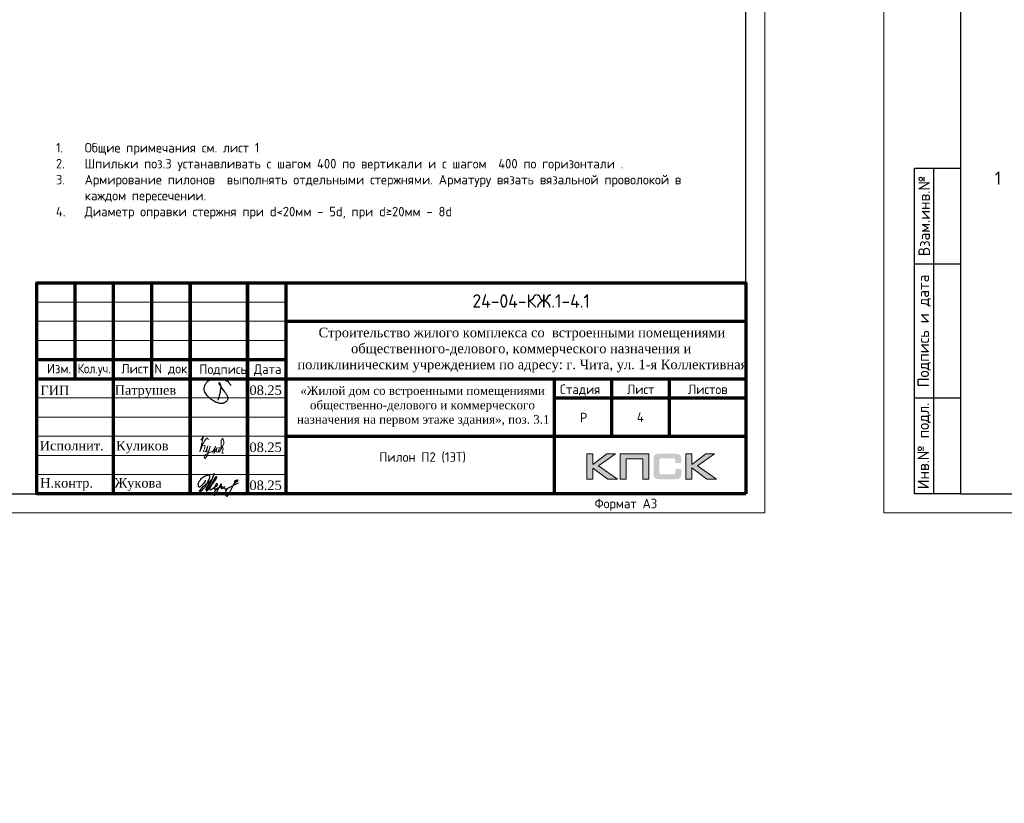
# Model space of a CAD drawing. Header units: millimetres. Extents: x 369815 to 1481759, y -423071 to -27917.
# Tile 234 of 380: x 565707 to 591404, y -147781 to -127331. Entities that reach past the tile are written whole.
import ezdxf
from ezdxf.enums import TextEntityAlignment as Align

# ---------------------------------------------------------------- set-up
doc = ezdxf.new("R2010")
doc.units = ezdxf.units.MM
for name, color, linetype in [('PDF7_Text', 7, 'Continuous'), ('PDF8_Text', 7, 'Continuous'), ('Рамка печать', 7, 'Continuous'), ('ТОЛСТЫЕ_ОСНОВНЫЕ', 6, 'Continuous')]:
    doc.layers.add(name, color=color, linetype=linetype)
for name, color, linetype, lineweight in [('Выноски', 20, 'Continuous', 20), ('Каркасы ригель', 3, 'Continuous', 0), ('размер', 1, 'Continuous', 25), ('Рамка', 7, 'Continuous', 70), ('Текст', 7, 'Continuous', 25), ('ТОНКИЕ', 7, 'Continuous', 9)]:
    doc.layers.add(name, color=color, linetype=linetype, lineweight=lineweight)
doc.styles.add('GOST-2.304_Type-B', font='GOST_Common.ttf')
doc.styles.add('PDF Times New Roman', font='times.ttf')
doc.styles.add('style1', font='GOST_Common.ttf', dxfattribs={"height": 500})
doc.styles.add('ГОСТ', font='GOST_Common.ttf')

# ---------------------------------------------------------------- blocks, each defined once
blk = doc.blocks.new('11')
at = {"layer": 'Выноски'}
for p, q in [((48016, 66806), (48038, 66823)), ((48038, 66823), (48060, 66786)), ((47885, 66608), (47944, 66700)), ((47944, 66700), (47962, 66737)), ((47962, 66737), (47989, 66781)), ((47989, 66781), (48016, 66806)), ((48060, 66786), (48058, 66769))]:
    blk.add_line(p, q, dxfattribs=at)
blk.add_lwpolyline([(47863, 66761), (47937, 66865), (47843, 66458), (47885, 66564), (47905, 66616), (47954, 66628), (47979, 66606), (47957, 66539), (47937, 66487), (47947, 66458), (47991, 66470), (48051, 66611), (48041, 66569), (48023, 66505), (48023, 66448), (48065, 66448), (48090, 66529), (48110, 66608), (48043, 66369), (47972, 66275), (47954, 66344), (47991, 66389), (48078, 66431), (48142, 66470), (48154, 66441), (48204, 66512), (48246, 66606), (48209, 66455), (48204, 66418), (48295, 66574), (48265, 66463), (48265, 66455), (48312, 66453), (48342, 66529), (48347, 66584), (48337, 66465), (48349, 66453), (48401, 66569), (48443, 66616), (48461, 66678), (48466, 66727), (48436, 66811), (48399, 66754), (48399, 66618), (48389, 66549), (48374, 66507), (48416, 66564), (48441, 66576), (48451, 66524), (48433, 66482), (48419, 66453), (48424, 66428), (48458, 66421)], dxfattribs=at)
blk = doc.blocks.new('яяя')
at = {"lineweight": 30}
for points in [[(345424, 110432), (345425, 110410), (345424, 110397), (345417, 110379), (345406, 110350), (345390, 110319), (345357, 110275), (345310, 110221), (345265, 110176), (345198, 110110), (345161, 110077), (345133, 110066), (345116, 110066), (345102, 110075), (345090, 110091), (345082, 110115), (345074, 110146), (345066, 110182), (345064, 110206), (345067, 110234), (345077, 110278), (345095, 110320), (345114, 110361), (345134, 110395), (345159, 110428), (345195, 110469), (345228, 110506), (345284, 110560), (345331, 110595), (345379, 110625), (345435, 110648), (345486, 110670), (345532, 110686), (345573, 110696), (345605, 110698), (345621, 110695), (345635, 110687), (345648, 110671), (345656, 110649), (345659, 110625), (345659, 110583), (345656, 110553), (345647, 110523), (345635, 110489), (345387, 110033), (345349, 109985), (345311, 109948), (345247, 109889), (345209, 109858), (345192, 109844), (345180, 109837), (345157, 109833), (345150, 109835), (345140, 109842), (345135, 109856), (345138, 109881), (345148, 109892), (345183, 109930), (345267, 110024), (345343, 110105), (345455, 110213), (345617, 110343), (345775, 110456), (345811, 110526), (345838, 110607), (345890, 110740), (345902, 110771), (345698, 110295), (345672, 110226), (345626, 110132), (345572, 110032), (345518, 109953), (345481, 109918), (345497, 110001), (345567, 110147), (345655, 110301), (345760, 110442)], [(345481, 109918), (345476, 109896), (345475, 109874), (345485, 109861), (345506, 109866), (345539, 109891), (345632, 109983), (345968, 110450), (346022, 110527), (346029, 110560), (346027, 110579), (346026, 110590), (346010, 110605), (345993, 110609), (345975, 110601), (345962, 110584), (345954, 110562), (345857, 110421), (345783, 110292), (345741, 110183), (345701, 110079), (345665, 109985), (345660, 109952), (345666, 109929), (345669, 109915), (345682, 109910), (345702, 109914), (345735, 109941), (345846, 110007), (346065, 110160), (346075, 110193), (346070, 110217), (346066, 110236), (346052, 110241), (346030, 110241), (346007, 110228), (345978, 110203), (345960, 110164), (345892, 110010), (345895, 109986), (345904, 109966), (345925, 109964), (345969, 109968), (346045, 110000), (346218, 110114), (346261, 110154), (346280, 110184), (346282, 110210), (346278, 110225), (346263, 110229), (346241, 110222), (346220, 110198), (346162, 110049), (345989, 109904), (345932, 109849), (345906, 109805), (345891, 109739), (345890, 109690), (345899, 109652), (345924, 109647), (345956, 109655), (345980, 109674), (346058, 109838), (346158, 110046), (346261, 110098), (346314, 110120), (346292, 110079), (346269, 110036), (346261, 110008), (346267, 109998), (346293, 109998), (346363, 110039), (346445, 110095), (346421, 110068), (346414, 110040), (346407, 110011), (346416, 109990), (346466, 109972), (346509, 109977), (346574, 109984), (347172, 110293)], [(346586, 109971), (346543, 109917), (346509, 109873), (346489, 109825), (346475, 109767), (346472, 109710), (346478, 109675), (346485, 109641), (346501, 109621), (346517, 109602), (346542, 109589), (346568, 109592), (346605, 109620), (346680, 109731), (346736, 109842), (346865, 110115), (346962, 110290), (346969, 110318), (346979, 110360), (347013, 110403), (347056, 110434), (347091, 110450), (347109, 110450), (347121, 110434), (347115, 110405), (347072, 110355), (347012, 110307), (346924, 110222)]]:
    blk.add_lwpolyline(points, dxfattribs=at)
blk = doc.blocks.new('Патрушев')
at = {"color": 5, "lineweight": 25}
blk.add_lwpolyline([(58.5, -35.1), (59.7, -32), (60.2, -29.8), (60.5, -28.8), (60.8, -27.6), (61.1, -26.3), (61.4, -24.7), (61.6, -23), (61.8, -21.6), (61.8, -20.5), (61.7, -19.5), (61.5, -18.6), (61.3, -17.9), (61, -17.3), (60.6, -16.9), (60.5, -16.7), (60.4, -16.6), (60.3, -16.5), (60, -16.4), (59.7, -16.4), (59.6, -16.4), (59.4, -16.5), (59.3, -16.7), (59.3, -17), (59.4, -17.1), (61.8, -21), (63.1, -22.9), (63.7, -23.6), (64.5, -24.6), (65.5, -25.9), (66.4, -27.1), (66.9, -27.7), (67.4, -28.4), (67.7, -28.9), (68, -29.5), (68.4, -30.4), (68.7, -31), (68.8, -31.7), (68.9, -32.2), (68.9, -32.7), (68.9, -33.3), (68.8, -33.8), (68.6, -34.6), (68.3, -35.2), (67.9, -35.7), (67.6, -36.2), (66.9, -36.8), (66.4, -37.1), (65.9, -37.5), (65.3, -37.9), (64.8, -38.1), (64.1, -38.3), (63.6, -38.4), (62.5, -38.5), (61.6, -38.5), (60.9, -38.4), (60.1, -38.3), (59.3, -38), (58.4, -37.7), (57.7, -37.5), (56.6, -37.3), (55.9, -36.9), (54.9, -36.3), (53.8, -35.7), (53.1, -35.2), (52.2, -34.7), (51.3, -34.1), (50.1, -33.3), (49.1, -32.3), (48, -31.1), (47.1, -29.9), (46.1, -28.7), (45.2, -27.6), (44.7, -26.5), (44.3, -25.1), (44, -24.3), (44, -23.3), (43.9, -22.5), (44, -21.5), (44.2, -20.6), (44.5, -20), (44.7, -19.1), (45, -18.2), (45.5, -17.4), (45.8, -16.9), (46.4, -16.1), (47, -15.5), (47.8, -14.8), (48.6, -14.3), (49.4, -13.8), (50.5, -13.3), (51.6, -12.9), (52.7, -12.5), (54.2, -12.1), (55.4, -11.9), (56.9, -11.8), (58.3, -11.8), (59.6, -11.9), (61, -12.1), (62.7, -12.4), (64.5, -12.9), (66.2, -13.6), (67.6, -14.3), (68.9, -15.1), (70, -16.3), (71.1, -17.5), (71.7, -18.3), (72.3, -19.3)], dxfattribs=at)
blk = doc.blocks.new('штамп кж1.1')
at = {"layer": 'Рамка печать', "lineweight": 20}
h = blk.add_hatch(color=0, dxfattribs=at)
h.paths.add_polyline_path([(419458, -85094), (419234, -85094), (418867, -85370), (418867, -85094), (418712, -85094), (418712, -85757), (418867, -85757), (418867, -85466), (419264, -85757), (419512, -85757), (419019, -85406)])
h.paths.add_polyline_path([(419737, -85219), (420175, -85219), (420175, -85757), (420329, -85757), (420329, -85094), (420165, -85094), (419583, -85094), (419583, -85251), (419583, -85757), (419737, -85757)])
h.paths.add_polyline_path([(421451, -85091), (421295, -85091), (421295, -85754), (421451, -85754), (421451, -85462), (421847, -85754), (422095, -85754), (421602, -85403), (422041, -85091), (421818, -85091), (421451, -85367)])
blk.add_hatch(color=204, dxfattribs=at).paths.add_polyline_path([(421166, -85165), (421164, -85157), (421161, -85151), (421158, -85145), (421154, -85139), (421151, -85134), (421147, -85129), (421143, -85124), (421139, -85120), (421133, -85117), (421128, -85113), (421122, -85109), (421115, -85107), (421108, -85104), (421100, -85101), (421093, -85099), (421075, -85096), (421056, -85093), (421035, -85092), (421012, -85091), (420617, -85091), (420594, -85092), (420573, -85093), (420553, -85096), (420536, -85099), (420528, -85102), (420521, -85104), (420514, -85107), (420508, -85110), (420502, -85113), (420496, -85117), (420491, -85120), (420486, -85124), (420482, -85129), (420478, -85134), (420474, -85139), (420471, -85145), (420468, -85151), (420466, -85158), (420463, -85165), (420461, -85172), (420457, -85188), (420455, -85206), (420453, -85226), (420453, -85248), (420453, -85596), (420453, -85618), (420455, -85638), (420457, -85656), (420461, -85673), (420463, -85680), (420466, -85687), (420468, -85694), (420471, -85700), (420474, -85705), (420478, -85711), (420482, -85716), (420486, -85720), (420491, -85725), (420496, -85728), (420502, -85731), (420508, -85735), (420514, -85738), (420521, -85740), (420528, -85743), (420536, -85745), (420553, -85749), (420573, -85751), (420594, -85753), (420617, -85754), (421012, -85754), (421035, -85753), (421056, -85752), (421075, -85749), (421092, -85746), (421100, -85743), (421108, -85741), (421115, -85738), (421122, -85735), (421128, -85732), (421133, -85728), (421139, -85725), (421143, -85720), (421147, -85716), (421151, -85711), (421154, -85706), (421158, -85700), (421161, -85694), (421164, -85688), (421166, -85680), (421169, -85673), (421172, -85656), (421175, -85639), (421176, -85618), (421177, -85596), (421177, -85487), (421022, -85487), (421022, -85576), (421022, -85582), (421021, -85588), (421020, -85594), (421019, -85599), (421017, -85604), (421015, -85608), (421012, -85612), (421008, -85616), (421005, -85619), (421001, -85622), (420996, -85624), (420991, -85626), (420987, -85627), (420981, -85628), (420974, -85628), (420968, -85629), (420649, -85629), (420644, -85628), (420639, -85628), (420635, -85626), (420631, -85624), (420627, -85621), (420624, -85618), (420620, -85615), (420617, -85611), (420615, -85607), (420613, -85603), (420611, -85598), (420609, -85593), (420607, -85584), (420607, -85574), (420607, -85256), (420607, -85250), (420607, -85245), (420609, -85240), (420610, -85235), (420611, -85231), (420613, -85228), (420616, -85225), (420619, -85221), (420622, -85218), (420626, -85216), (420630, -85214), (420634, -85212), (420639, -85211), (420643, -85210), (420649, -85210), (420654, -85210), (420968, -85210), (420974, -85210), (420981, -85210), (420986, -85212), (420991, -85213), (420996, -85215), (421000, -85217), (421004, -85220), (421008, -85223), (421011, -85227), (421014, -85231), (421017, -85235), (421019, -85240), (421020, -85245), (421021, -85250), (421022, -85257), (421022, -85263), (421022, -85336), (421177, -85336), (421177, -85248), (421176, -85226), (421175, -85206), (421172, -85188), (421168, -85172)])
at = {"layer": 'Рамка', "color": 7}
for p, q in [((405358, -83134), (405358, -80634)), ((407358, -83134), (407358, -80634)), ((410858, -81634), (422858, -81634)), ((404358, -82634), (410858, -82634)), ((404358, -83134), (422858, -83134)), ((419358, -83134), (419358, -84634)), ((420858, -83134), (420858, -84634)), ((417858, -83634), (422858, -83634)), ((417858, -83634), (422858, -83634)), ((410858, -84634), (422858, -84634))]:
    blk.add_line(p, q, dxfattribs=at)
at = {"layer": 'Рамка'}
for p, q in [((406358, -86134), (406358, -80634)), ((408358, -86134), (408358, -80634)), ((408358, -80634), (408358, -86134)), ((409858, -80634), (409858, -86134)), ((409858, -86134), (409858, -80634)), ((410858, -80634), (410858, -86134)), ((417858, -83134), (417858, -86134))]:
    blk.add_line(p, q, dxfattribs=at)
at = {"layer": 'Рамка', "color": 7, "lineweight": 15}
for p, q in [((404358, -81134), (410858, -81134)), ((404358, -81634), (410858, -81634)), ((404358, -82134), (410858, -82134)), ((404358, -83634), (410858, -83634)), ((404358, -84134), (410858, -84134)), ((404358, -84634), (410858, -84634)), ((404358, -85134), (410858, -85134)), ((404358, -85634), (410858, -85634))]:
    blk.add_line(p, q, dxfattribs=at)
at = {"layer": 'Рамка'}
blk.add_lwpolyline([(422858, -86134), (404358, -86134), (404358, -80634), (422858, -80634)], close=True, dxfattribs=at)
at = {"layer": 'Рамка печать', "color": 0, "lineweight": 20}
for points in [[(418712, -85757), (418712, -85094), (418867, -85094), (418867, -85370), (419234, -85094), (419458, -85094), (419019, -85406), (419512, -85757), (419264, -85757), (418867, -85466), (418867, -85757), (418712, -85757)], [(419737, -85757), (419737, -85219), (420175, -85219), (420175, -85757), (420329, -85757), (420329, -85094), (420165, -85094), (419583, -85094), (419583, -85251), (419583, -85757), (419737, -85757)], [(421295, -85754), (421295, -85091), (421451, -85091), (421451, -85367), (421818, -85091), (422041, -85091), (421602, -85403), (422095, -85754), (421847, -85754), (421451, -85462), (421451, -85754), (421295, -85754)]]:
    blk.add_lwpolyline(points, close=True, dxfattribs=at)
at = {"color": 5, "xscale": 24.5, "yscale": 24.5, "zscale": 24.5}
blk.add_blockref('Патрушев', (407651, -82836), dxfattribs=at)
at = {"color": 2, "lineweight": 60, "xscale": 0.5, "yscale": 0.5, "zscale": 0.5}
blk.add_blockref('яяя', (236038, -140993), dxfattribs=at)
at = {"layer": 'Выноски', "color": 0}
blk.add_blockref('11', (360773, -151499), dxfattribs=at)
at = {"layer": 'PDF7_Text', "char_height": 248, "attachment_point": 7, "style": 'PDF Times New Roman'}
for s, insert in [('08.25', (409908, -83561)), ('Патрушев', (406387, -83634)), ('08.25', (409908, -85050)), ('Жукова', (406381, -86056)), ('08.25', (409908, -86042))]:
    blk.add_mtext(s, dxfattribs=dict(at, insert=insert))
at = {"layer": 'PDF7_Text', "insert": (406426, -85084), "char_height": 247.95, "attachment_point": 7, "style": 'PDF Times New Roman'}
blk.add_mtext_dynamic_manual_height_columns('{\\C256;Куликов}', width=2000, gutter_width=1250, heights=[0], dxfattribs=at)
at = {"layer": 'PDF8_Text', "char_height": 248, "attachment_point": 7, "style": 'PDF Times New Roman'}
for s, insert in [('ГИП', (404451, -83561)), ('Исполнит.', (404432, -85007)), ('Н.контр.', (404445, -86056))]:
    blk.add_mtext(s, dxfattribs=dict(at, insert=insert))
at = {"layer": 'Текст', "color": 7, "style": 'ГОСТ'}
blk.add_text('24-04-КЖ.1-4.1', height=350, dxfattribs=at).set_placement((417259, -81103), align=Align.MIDDLE_CENTER)
for s, p in [('Изм.', (404622, -82993)), ('N док.', (407423, -82993)), ('Лист', (406561, -82996)), ('Подпись', (408601, -83008)), ('Дата', (410023, -83008)), ('Стадия', (418009, -83534)), ('Лист', (419758, -83534)), ('Листов', (421350, -83534)), ('Р', (418530, -84272))]:
    blk.add_text(s, height=250, dxfattribs=at).set_placement(p)
at = {"layer": 'Текст', "color": 7, "style": 'ГОСТ', "width": 0.9}
blk.add_text('Кол.уч.', height=250, dxfattribs=at).set_placement((405423, -82992))
at = {"layer": 'Текст', "color": 7, "attachment_point": 1, "style": 'ГОСТ'}
for s, width, heights, insert, char_height in [('\\pi594.35517;{\\fTimes New Roman|b0|i0|c204|p18;\\C256;Строительство жилого комплекса со  встроенными помещениями \\P\\pi1441.86779;общественного-делового, коммерческого назначения и \\P\\pi41.3631;поликлиническим учреждением по адресу: г. Чита, ул. 1-я Коллективная}', 11543.07, [0], (411117, -81801), 250), ('\\pi389.01406;{\\fTimes New Roman|b0|i0|c204|p18;\\C256;«Жилой дом со встроенными помещениями \\P\\pi641.91601;общественно-делового и коммерческого \\P\\pi302.06381;назначения на первом этаже здания», поз. 3.1\\P}', 7000, [1500], (410844, -83331), 225)]:
    blk.add_mtext_dynamic_manual_height_columns(s, width=width, gutter_width=12.5, heights=heights, dxfattribs=dict(at, insert=insert, char_height=char_height))
blk = doc.blocks.new('*U78')
at = {"layer": 'ТОЛСТЫЕ_ОСНОВНЫЕ'}
for p, q in [((8, 5), (8, 90)), ((8, 90), (20, 90)), ((13, 5), (13, 90)), ((8, 65), (20, 65)), ((8, 30), (20, 30)), ((20, 5), (8, 5))]:
    blk.add_line(p, q, dxfattribs=at)
at = {"layer": 'ТОЛСТЫЕ_ОСНОВНЫЕ', "color": 6}
blk.add_lwpolyline([(20, 5), (415, 5), (415, 292), (20, 292)], close=True, dxfattribs=at)
at = {"layer": 'ТОНКИЕ'}
blk.add_lwpolyline([(0, 0), (420, 0), (420, 297), (0, 297)], close=True, dxfattribs=at)
at = {"layer": 'Текст', "style": 'style1'}
for s, p in [('Взам.инв.№', (10.5, 77.5)), ('Подпись и дата', (10.5, 47.5)), ('Инв.№ подл.', (10.5, 17.5))]:
    blk.add_text(s, height=3, rotation=90, dxfattribs=at).set_placement(p, align=Align.MIDDLE)
blk.add_text('Формат А3', height=2.5, dxfattribs=at).set_placement((375.57, 1.2))
blk = doc.blocks.new('*T353')
at = {"layer": 'Каркасы ригель', "color": 0, "linetype": 'ByBlock', "lineweight": -2, "transparency": 16777216}
for p, q in [((0, 0), (1500, 0)), ((0, -1000), (1500, -1000))]:
    blk.add_line(p, q, dxfattribs=at)
at = {"layer": 'Каркасы ригель', "color": 0, "linetype": 'ByBlock', "lineweight": 50, "transparency": 16777216}
for p, q in [((0, 0), (0, -1000)), ((1500, 0), (1500, -1000))]:
    blk.add_line(p, q, dxfattribs=at)
at = {"layer": 'Каркасы ригель', "color": 0, "linetype": 'Continuous', "lineweight": 0, "transparency": 16777216, "insert": (750, -500), "char_height": 250, "width": 1000, "attachment_point": 5, "style": 'ГОСТ'}
blk.add_mtext('4', dxfattribs=at)

msp = doc.modelspace()

# ---------------------------------------------------------------- block references
at = {"xscale": 100, "yscale": 100, "zscale": 100}
for p in [(543154.8, -140202.7, 3100), (588261.6, -140202.7, 3100)]:
    msp.add_blockref('*U78', p, dxfattribs=at)
msp.add_blockref('*T353', (581154.8, -137202.7, 3100))
at = {"layer": 'размер'}
for p in [(7957.1, -53364.6), (70023.8, -53568.5, 3100), (116689.6, -53568.5, 3100), (161796.5, -53568.5, 3100)]:
    msp.add_blockref('штамп кж1.1', p, dxfattribs=at)

# ---------------------------------------------------------------- texts
at = {"ltscale": 100, "char_height": 250, "width": 17398.124, "attachment_point": 1, "style": 'GOST-2.304_Type-B'}
for insert in [(521545.5, -130547.4, 3100), (566652.4, -130547.4, 3100)]:
    msp.add_mtext('\\pi-750,l750,t750,5000;1.^IОбщие примечания см. лист 1\\P2.^IШпильки поз.3 устанавливать с шагом 400 по вертикали и с шагом  400 по горизонтали .\\P3.^IАрмирование пилонов  выполнять отдельными стержнями. Арматуру вязать вязальной проволокой в каждом пересечении.\\P{\\C7;4.^IДиаметр оправки стержня при d<20мм - 5d, при d≥20мм - 8d}', dxfattribs=dict(at, insert=insert))
at = {"layer": 'Выноски', "style": 'GOST-2.304_Type-B'}
msp.add_text('1', height=350, dxfattribs=at).set_placement((591157.2, -131641.6, 3100))
at = {"layer": 'Выноски'}
note = msp.add_mtext_static_columns([''] * 2, width=18679.731, gutter_width=20.2, height=0, dxfattribs=dict(at, insert=(393294.8, -99507.3), char_height=250, attachment_point=1, style='ГОСТ'))
for column, words in zip([note] + note.columns.linked_columns, ['\\pi1500;{\\H2x;Общие указания:}\\P1.^IРабочая документация разработана в соответствии с заданием на проектирование, требованиями {\\H3x; }действующих технических регламентов, стандартов, сводов правил и других документов, содержащих установленные {\\H1.16667x; }требования.{\\H1.77778x; }\\P2.^IРабочая документация выполнена в соответствии со следующими нормативными и техническими {\\H1.57407x; }документами:{\\H1.64198x; }\\P-^IСП 20.13330.2016 "Нагрузки и воздействия";{\\H1.61934x; }\\P-^IСП 63.13330.2018 "Бетонные и железобетонные конструкции. Основные положения";{\\H1.62689x; }\\P-^IСП 70.13330.2012 "Несущие и ограждающие конструкции".{\\H1.62437x; }\\P4.^IЗа относительную отметку 0,000 принята отметка чистого пола первого этажа, соответствующая {\\H1.62521x; }абсолютной отметке 648,00 в Балтийской системе высот.{\\H1.62493x; }\\P{\\fISOCPEUR|b0|i0|c204|p34;5.^IПеречень видов работ, для которых необходимо составлять акты освидетельствования скрытых \\H1.62502x; \\H0.61538x;работ:\\H1.62499x; \\H0.61539x;\\P-^Iсоответствие арматуры (длина, диаметры, распределение по площади элементов, количество и т.д.), \\H1.725x; \\H0.57971x;закладных деталей рабочим чертежам;\\H1.67917x; \\H0.59553x;\\P-^Iустройство и армирование монолитных стен;\\H1.60694x; \\H0.6223x;\\P-^Iосвидетельствование опалубки перед бетонированием;\\H1.63102x; \\H0.61311x;\\P-^Iотбор контрольных проб бетона;\\H1.62299x; \\H0.61615x;\\P-^Iсоответствие законченных железобетонных конструкций проекту с отображением качества работ;\\H1.62567x; \\H0.61513x;\\P-^Iустройство монолитных конструкций, выполняемых в зимнее время;\\H1.62478x; \\H0.61547x;\\P\\fISOCPEUR|b0|i0|c0|p34;6.^I\\fISOCPEUR|b0|i0|c204|p34;Запрещается выполнение последующих работ при отсутствии актов освидетельствования \\H1.62507x; \\H0.61536x;предшествующих скрытых работ во всех случаях.\\H1.62498x; \\H0.61539x;\\P\\fISOCPEUR|b0|i0|c0|p34;7.^I\\fISOCPEUR|b0|i0|c204|p34;Арматура класса А240 и А500С по ГОСТ 34028-2016, материал монолитных конструкций - бетон \\H1.62501x; \\H0.61538x;тяжелый класса В25 по ГОСТ 26633-2015.\\H1.625x; \\H0.61539x;\\P\\fISOCPEUR|b0|i0|c0|p34;8.^I\\fISOCPEUR|b0|i0|c204|p34;Работы по бетонированию монолитных конструкций вести в соответствии со СП 70.13330.2012 \\H1.625x; \\H0.61538x;"Несущие и ограждающие конструкции".\\H1.625x; \\H0.61538x;\\P\\fISOCPEUR|b0|i0|c0|p34;9.^I\\fISOCPEUR|b0|i0|c204|p34;Все строительно-монтажные работы необходимо выполнять в соответствии со СНиП 12-03-2001 \\H1.625x; \\H0.61538x;"Безопасность труда в строительстве. Часть 1. Общие требования.", Безопасность труда в строительстве. Часть \\H1.625x; \\H0.61538x;2. Строительное производство". Строительство здания должно производиться в соответствии с проектом \\H1.625x; \\H0.61538x;производства работ (ППР).\\H1.725x; \\H0.57971x;\\P\\fISOCPEUR|b0|i0|c0|p34;10.^I\\fISOCPEUR|b0|i0|c204|p34;При отсутствии ППР производство строительно-монтажных работ запрещается.\\H1.67917x; \\H0.59553x;\\P\\fISOCPEUR|b0|i0|c0|p34;11.^I\\fISOCPEUR|b0|i0|c204|p34;Бетон следует укладывать в бетонные конструкции горизонтальными слоями одинаковой толщины без \\H1.60694x; \\H0.6223x;разрывов, с последовательным направлением укладки в одну сторону во всех слоях.\\H1.63102x; \\H0.61311x;\\P\\fISOCPEUR|b0|i0|c0|p34;12.^I\\fISOCPEUR|b0|i0|c204|p34;В начальный период твердения бетон необходимо защищать от попадания атмосферных осадков или \\H1.62299x; \\H0.61615x;потерь влаги.\\H1.62567x; \\H0.61513x;\\P\\fISOCPEUR|b0|i0|c0|p34;13.^I\\fISOCPEUR|b0|i0|c204|p34;Уход за свежеуложенным бетоном начинать сразу после укладки бетонной смеси и осуществлять до \\H1.62478x; \\H0.61547x;достижения прочности бетона не менее 70% от проектной.\\H1.62507x; \\H0.61536x;\\P\\fISOCPEUR|b0|i0|c0|p34;14.^I\\fISOCPEUR|b0|i0|c204|p34;Проект рассчитан на производство работ в период положительных температур. В случае выполнения \\H1.62498x; \\H0.61539x;работ при отрицательных температурах необходимо выполнять требования СНиП часть 3 по производству работ \\H1.62501x; \\H0.61538x;и ППР.\\H1.625x; \\H0.61539x;\\P\\fISOCPEUR|b0|i0|c0|p34;15.^I\\fISOCPEUR|b0|i0|c204|p34;При минимальной температуре воздуха до минус 15°С допускается:\\H1.625x; \\H0.61538x;\\P-^Iвыдерживание бетона в конструкции методом термоса, при предварительном разогреве бетонной \\H1.625x; \\H0.61538x;смеси, \\H1.625x; \\H0.61538x;\\P-^Iфорсированный электроразогрев бетона в конструкции с повторным уплотнением.\\H1.625x; \\H0.61538x;\\PПри минимальной температуре воздуха до минус 25°С допускается:\\H1.625x; \\H0.61538x;\\P-^Iобогрев бетона в греющей опалубке с помощью низкотемпературных электронагревателей,\\H1.625x; \\H0.61538x;\\P-^Iэлектродный сквозной прогреб бетона,\\H1.625x; \\H0.61538x;\\P-^Iэлектрообогрев с помощью греющего провода.\\H1.625x; \\H0.61538x;\\P}16.^IЗаполнителем для бетона служит щебень твердых пород, наибольшая фракция щебня не должна превышать {\\H1.625x; }40мм.{\\H1.625x; }\\P17.^IВ процессе бетонирования обеспечить соблюдение защитных слоев и мест положения рабочей арматуры {\\H1.625x; }согласно проекту. Величина защитного слоя продольной рабочей арматуры у боковых граней стен монолитных {\\H1.625x; }участков должны быть не менее 20мм и не менее диаметра продольной рабочей арматуры конструкции, величина {\\H1.625x; }защитного слоя поперечной арматуры - не менее 10мм. {\\H1.625x; }\\P\\pi0;             18.Крестовые соединения стержней продольной и поперечной арматуры, соединение стержней продольной {\\H1.625x; }арматуры по длине выполнить вязкой отожженой проволокой диаметром 2,0-3,0мм.{\\H1.625x; }\\P\\pi1500;{\\H1.625x; }', '']):
    column.text = words
at = {"layer": 'Текст', "color": 7, "char_height": 250, "attachment_point": 1, "style": 'ГОСТ'}
for s, width, heights, insert in [('\\pi3500;\\P\\pi2532.19697;Общие даные{\\H1.83333x; }', 7000, [1500], (418815.4, -137998.9)), ('\\pi3500;\\P\\pi1571.59091;План пилонов 1-го этажа{\\H1.83333x; }', 7000, [1500], (480882.1, -138202.7, 3100)), ('\\pi3500;{\\C256;\\P\\pi2464.39394;Пилон П1 (1ЭТ)}', 7000, [1500], (527547.9, -138202.7, 3100)), ('\\pi3500;{\\C256;\\P\\pi2439.39394;Пилон П2 (1ЭТ)}', 7000, [1500], (572654.8, -138202.7, 3100)), ('\\pi594.35517;{\\fTimes New Roman|b0|i0|c204|p18;\\C256;Строительство жилого комплекса со  встроенными помещениями \\P\\pi1441.86779;общественного-делового, коммерческого назначения и \\P\\pi41.3631;поликлиническим учреждением по адресу: г. Чита, ул. 1-я Коллективная}', 11543.072, [0], (385358.2, -144599.1)), ('\\pi594.35517;{\\fTimes New Roman|b0|i0|c204|p18;\\C256;Строительство жилого комплекса со  встроенными помещениями \\P\\pi1441.86779;общественного-делового, коммерческого назначения и \\P\\pi41.3631;поликлиническим учреждением по адресу: г. Чита, ул. 1-я Коллективная}', 11543.072, [0], (417570.6, -145367.8))]:
    msp.add_mtext_dynamic_manual_height_columns(s, width=width, gutter_width=12.5, heights=heights, dxfattribs=dict(at, insert=insert))

doc.saveas('drawing.dxf')
